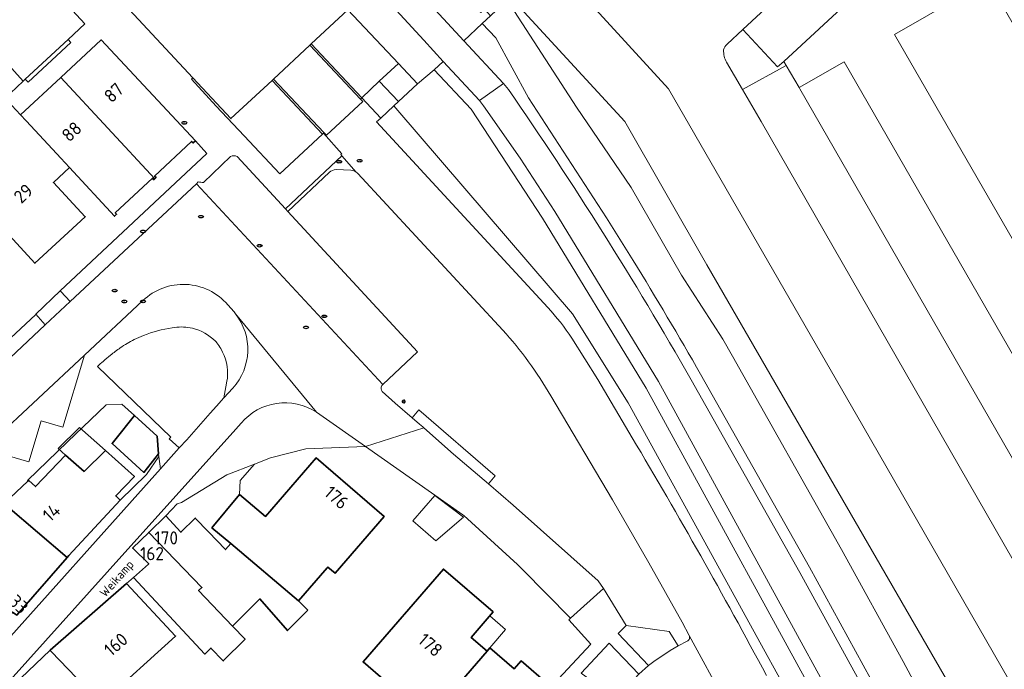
# Model space of a CAD drawing. Header units: metres. Extents: x 149984 to 156489, y 469398 to 478068.
# Tile 808 of 854: x 154772 to 154874, y 474008 to 474075. Entities that reach past the tile are written whole.
import ezdxf
from ezdxf.enums import TextEntityAlignment as Align

# ---------------------------------------------------------------- set-up
doc = ezdxf.new("R2010")
doc.units = ezdxf.units.M
doc.header["$LTSCALE"] = 0.75
for name, color, linetype, lineweight in [('B-WE-GR-BEPLANTING_CULTUUR_HEESTERS-GV', 252, 'Continuous', 18), ('B-WE-IE-MEUBILAIR-S', 252, 'Continuous', 25), ('B-WE-IE-TERREINAFSCHEIDING_KUNSTMATIG_MUUR-GV', 252, 'Continuous', 18), ('B-WE-OG-BEBOUWING-GV', 6, 'Continuous', 35), ('B-WE-OG-BEBOUWING-T18', 1, 'Continuous', 18), ('B-WE-OG-BEBOUWING_LUIFEL-GV', 6, 'Continuous', 18), ('B-WE-OG-BEBOUWING_OVERBOUWING-GV', 6, 'Continuous', 18), ('B-WE-OG-TERREIN_BEGROEID-GV', 252, 'Continuous', 18), ('B-WE-OG-TERREIN_ERF-GV', 252, 'Continuous', 18), ('B-WE-OG-TOPOGRAFIE-T18', 7, 'Continuous', 18), ('B-WE-VH-GESLOTENVERHARDING_ASFALT-GV', 252, 'Continuous', 18), ('B-WE-VH-GESLOTENVERHARDING_BETON-GV', 252, 'Continuous', 18), ('B-WE-VH-GESLOTENVERHARDING_KUNSTSTOF-GV', 252, 'Continuous', 18), ('B-WE-VH-OPENVERHARDING_BETONELEMENT-GV', 252, 'Continuous', 18), ('B-WE-VH-OPENVERHARDING_BETONSTRAATSTEEN-GV', 252, 'Continuous', 18), ('B-WE-VH-OPENVERHARDING_STRAATBAKSTEEN-GV', 252, 'Continuous', 18), ('B-WE-VH-OPENVERHARDING_TEGEL-GV', 252, 'Continuous', 18)]:
    doc.layers.add(name, color=color, linetype=linetype, lineweight=lineweight)
doc.styles.add('NLCS-ISO', font='NLCS-ISO.ttf')
doc.styles.add('NLCS-ISO-M500-T18', font='NLCS-ISO.ttf', dxfattribs={"height": 0.9})
doc.styles.add('NLCS-ISO-M750-T18', font='NLCS-ISO.ttf', dxfattribs={"height": 1.35})

# ---------------------------------------------------------------- blocks, each defined once
blk = doc.blocks.new('SIE-MEUBILAIR_PAAL_LICHTMAST-SO')
for points in [[(-0.62, 0), (-1, 0)], [(-0.71, 0.71), (-0.44, 0.44)], [(0, 1), (0, 0.62)], [(0.44, 0.44), (0.71, 0.71)], [(1, 0), (0.62, 0)], [(-0.71, -0.71), (-0.44, -0.44)], [(0, -0.62), (0, -1)], [(0.44, -0.44), (0.71, -0.71)]]:
    blk.add_lwpolyline(points)
blk.add_circle((0, 0), 0.5)
blk = doc.blocks.new('SIE-MEUBILAIR_PUT_KOLK-SO')
blk.add_ellipse((0, 0), major_axis=(1.25, 0), ratio=0.54)
at = {"style": 'NLCS-ISO'}
blk.add_text('klk', height=0.75, dxfattribs=at).set_placement((0.03, 0), align=Align.MIDDLE_CENTER)
blk = doc.blocks.new('SIE-MEUBILAIR_PUT_RIOOLPUT-SO')
blk.add_ellipse((0, 0), major_axis=(1.25, 0), ratio=0.54)
at = {"style": 'NLCS-ISO'}
blk.add_text('ri', height=0.75, dxfattribs=at).set_placement((-0.04, 0.07), align=Align.MIDDLE_CENTER)
blk = doc.blocks.new('SIE-MEUBILAIR_PUT_BRANDKRAAN-SO')
blk.add_ellipse((0, 0), major_axis=(1.25, 0), ratio=0.54)
at = {"style": 'NLCS-ISO'}
blk.add_text('bk', height=0.75, dxfattribs=at).set_placement((0.03, 0), align=Align.MIDDLE_CENTER)

msp = doc.modelspace()

# ---------------------------------------------------------------- linework, layer by layer
at = {"layer": 'B-WE-GR-BEPLANTING_CULTUUR_HEESTERS-GV', "flags": 128}
for points in [[(154802.362, 474072.392), (154807.545, 474066.862), (154809.335, 474068.542), (154811.327, 474070.361), (154806.129, 474075.901)], [(154769.744, 474071.866), (154768.811, 474072.849), (154767.31, 474071.462), (154767.418, 474071.33), (154766.938, 474070.822), (154770.822, 474066.711), (154772.771, 474068.558)], [(154798.333, 474068.64), (154794.109, 474064.706), (154790.196, 474068.907), (154790.04, 474068.766), (154792.6, 474066.003), (154795.462, 474062.935), (154799.123, 474059.037), (154803.512, 474063.114)], [(154834.709, 474012.634), (154833.903, 474011.792), (154837.002, 474008.502), (154837.565, 474008.919), (154839.216, 474010.061), (154840.062, 474010.516), (154839.125, 474011.989)], [(154830.078, 474007.728), (154833.787, 474005.012), (154834.719, 474006.215), (154836.024, 474007.621), (154832.978, 474010.814)]]:
    msp.add_lwpolyline(points, close=True, dxfattribs=at)
at = {"layer": 'B-WE-IE-TERREINAFSCHEIDING_KUNSTMATIG_MUUR-GV', "flags": 128}
for points in [[(154802.362, 474072.392), (154802.217, 474072.258), (154807.402, 474066.725), (154807.545, 474066.862)], [(154798.48, 474068.777), (154798.333, 474068.64), (154803.512, 474063.114), (154803.62, 474063.224), (154803.665, 474063.275)]]:
    msp.add_lwpolyline(points, close=True, dxfattribs=at)
at = {"layer": 'B-WE-OG-BEBOUWING-GV', "flags": 128}
for points in [[(154773.721, 474111.534), (154761.299, 474099.932), (154790.196, 474068.907), (154794.109, 474064.706), (154798.333, 474068.64), (154798.48, 474068.777), (154802.217, 474072.258), (154802.362, 474072.392), (154806.129, 474075.901), (154794.917, 474087.938), (154795.4, 474088.388)], [(154786.305, 474058.535), (154786.422, 474058.644), (154786.271, 474058.805), (154790.067, 474062.365), (154790.217, 474062.204), (154790.451, 474062.422), (154780.769, 474072.797), (154776.634, 474068.945)], [(154773.995, 474063.48), (154776.616, 474060.648), (154777.513, 474059.679), (154782.155, 474054.68), (154782.369, 474054.879), (154782.219, 474055.04), (154786.038, 474058.586), (154786.188, 474058.425), (154786.305, 474058.535), (154776.634, 474068.945), (154772.501, 474065.094), (154773.06, 474064.49)], [(154776.616, 474060.648), (154773.995, 474063.48), (154773.06, 474064.49), (154772.501, 474065.094), (154771.616, 474066.05), (154771.534, 474065.974), (154767.895, 474062.606), (154771.378, 474058.812), (154768.298, 474055.971), (154773.971, 474049.845), (154779.137, 474054.629), (154775.87, 474058.158), (154777.513, 474059.679)], [(154786.523, 474032.069), (154784.188, 474034.185), (154783.244, 474032.996), (154783.137, 474032.861), (154781.904, 474031.307), (154785.169, 474028.342), (154786.301, 474029.776), (154786.675, 474030.25)], [(154770.853, 474025.186), (154771.196, 474024.822), (154777.284, 474019.596), (154777.46, 474019.797), (154782.724, 474025.512), (154782.281, 474025.927), (154784.188, 474027.936), (154781.207, 474030.618), (154779.017, 474028.453), (154777.103, 474030.137), (154774.032, 474026.889), (154773.344, 474027.53), (154773.257, 474027.448)], [(154792.146, 474022.642), (154794.085, 474021.05), (154801.06, 474015.152), (154803.983, 474018.533), (154804.059, 474018.621), (154804.8, 474017.981), (154809.838, 474023.809), (154802.867, 474029.836), (154797.673, 474023.828), (154794.982, 474026.097)], [(154766.628, 474014.597), (154766.528, 474014.487), (154769.578, 474011.638), (154771.67, 474013.999), (154772.111, 474013.688), (154777.284, 474019.596), (154771.196, 474024.822), (154769.287, 474022.531), (154768.662, 474023.191), (154767.014, 474021.391), (154770.465, 474018.703), (154766.666, 474014.562)], [(154802.017, 474014.191), (154801.06, 474015.152), (154794.085, 474021.05), (154793.546, 474020.419), (154791.81, 474022.233), (154790.447, 474023.657), (154788.978, 474022.199), (154787.424, 474023.895), (154785.659, 474022.176), (154785.667, 474022.167), (154791.125, 474016.54), (154790.793, 474016.211), (154794.285, 474012.547), (154797.067, 474015.35), (154799.913, 474012.099)], [(154785.649, 474018.93), (154784.084, 474017.561), (154784.087, 474017.558), (154791.438, 474009.679), (154792.058, 474010.303), (154793.317, 474008.984), (154795.556, 474011.216), (154794.285, 474012.547), (154790.793, 474016.211), (154791.125, 474016.54), (154785.667, 474022.167), (154785.659, 474022.176), (154784.008, 474020.567), (154784.024, 474020.551), (154785.665, 474018.944)], [(154821.05, 474014.011), (154815.935, 474018.424), (154807.688, 474008.871), (154809.982, 474006.892), (154810.061, 474006.983), (154814.513, 474003.142), (154820.422, 474009.991), (154818.794, 474011.396)], [(154783.367, 474016.925), (154783.363, 474016.929), (154775.536, 474010.079), (154775.553, 474010.062), (154775.656, 474009.952), (154779.089, 474006.338), (154780.788, 474004.59), (154788.428, 474011.534)], [(154814.513, 474003.142), (154814.664, 474003.011), (154815.187, 474003.617), (154817.875, 474001.298), (154818.476, 474001.995), (154820.989, 473999.826), (154826.764, 474006.519), (154823.909, 474008.982), (154823.21, 474008.172), (154820.712, 474010.327), (154820.422, 474009.991)]]:
    msp.add_lwpolyline(points, close=True, dxfattribs=at)
at = {"layer": 'B-WE-OG-BEBOUWING_LUIFEL-GV', "flags": 128}
for points in [[(154781.207, 474030.618), (154778.55, 474032.956), (154776.36, 474030.791), (154777.103, 474030.137), (154779.017, 474028.453)], [(154820.422, 474009.991), (154820.712, 474010.327), (154822.326, 474012.198), (154820.698, 474013.603), (154818.794, 474011.396)]]:
    msp.add_lwpolyline(points, close=True, dxfattribs=at)
at = {"layer": 'B-WE-OG-BEBOUWING_OVERBOUWING-GV', "flags": 128}
msp.add_lwpolyline([(154812.8, 474023.374), (154815.162, 474021.321), (154818.006, 474023.765), (154816.88, 474024.615), (154815.069, 474025.983)], close=True, dxfattribs=at)
at = {"layer": 'B-WE-OG-TERREIN_BEGROEID-GV', "flags": 128}
for points in [[(154878.663, 473979.28), (154873.196, 473990.142), (154867.927, 474000), (154863.169, 474008.901), (154856.831, 474020.44), (154845.64, 474040.294), (154844.645, 474042.028), (154840.39, 474048.604), (154835.24, 474057.64), (154829.595, 474065.891), (154823.245, 474075.725), (154822.694, 474076.405), (154821.842, 474077.457), (154821.771, 474077.392), (154821.439, 474077.085), (154822.011, 474076.439), (154820.78, 474075.282), (154819.917, 474074.471), (154821.308, 474072.996), (154824.668, 474066.857), (154832.702, 474054.501), (154835.422, 474050.144)], [(154887.426, 473982.789), (154883.116, 473980.273), (154876.716, 473991.286), (154871.684, 474000), (154842.985, 474049.696), (154834.571, 474064.408), (154822.262, 474077.845), (154821.842, 474077.457), (154822.694, 474076.405), (154823.245, 474075.725), (154829.595, 474065.891), (154835.24, 474057.64), (154840.39, 474048.604), (154844.645, 474042.028), (154845.64, 474040.294), (154856.831, 474020.44), (154863.169, 474008.901), (154867.927, 474000)], [(154835.422, 474050.144), (154832.702, 474054.501), (154824.668, 474066.857), (154821.308, 474072.996), (154819.917, 474074.471), (154818.038, 474072.705), (154822.102, 474068.315), (154822.61, 474067.714)], [(154878.178, 473958.811), (154878.549, 473959.51), (154879.45, 473961.407), (154869.985, 473979.33), (154858.666, 474000), (154838.02, 474037.702), (154827.379, 474055.167), (154823.82, 474060.65), (154820.07, 474066.039), (154819.649, 474066.555), (154815.912, 474070.592), (154814.986, 474069.723), (154818.798, 474065.675), (154826.114, 474054.474), (154836.755, 474037.009), (154857.021, 474000), (154868.72, 473978.637), (154877.226, 473962.415), (154875.609, 473960.924), (154866.8, 473977.48), (154854.426, 474000), (154834.923, 474035.496), (154829.19, 474044.66)], [(154829.19, 474044.66), (154811.258, 474065.56), (154810.859, 474066.026), (154809.503, 474064.77), (154809.071, 474064.38), (154826.654, 474045.295)], [(154804.219, 474059.201), (154799.955, 474055.181), (154813.277, 474040.738), (154809.716, 474037.373)], [(154806.441, 474059.397), (154804.905, 474059.473)], [(154822.025, 474042.97), (154807.148, 474059.065)], [(154829.123, 474042.153), (154831.791, 474037.915), (154835.344, 474031.909)], [(154841.383, 474037.88), (154852.555, 474018.061), (154858.865, 474006.572), (154862.367, 474000), (154870.507, 473984.723), (154881.045, 473964.855), (154888.478, 473980.914), (154888.507, 473980.989)], [(154842.361, 474038.435), (154853.538, 474018.608), (154859.854, 474007.107), (154863.656, 474000)], [(154867.927, 474000), (154873.196, 473990.142), (154878.663, 473979.28), (154881.493, 473978.327), (154885.96, 473980.73), (154882.773, 473976.73), (154878.807, 473971.471), (154869.251, 473989.54), (154863.656, 474000), (154859.854, 474007.107), (154853.538, 474018.608), (154842.361, 474038.435)], [(154809.716, 474037.373), (154809.606, 474037.269)], [(154809.653, 474036.65), (154810.975, 474035.463), (154812.716, 474033.969), (154813.427, 474034.798), (154821.269, 474028.003), (154820.559, 474027.174), (154823.097, 474024.998), (154831.839, 474017.214), (154832.372, 474016.436), (154834.709, 474012.634), (154839.125, 474011.989), (154840.062, 474010.516), (154840.974, 474011.006)], [(154841.178, 474011.599), (154841.174, 474011.607), (154840.453, 474012.95), (154837.034, 474019.058), (154833.292, 474025.536), (154826.957, 474036.21)]]:
    msp.add_lwpolyline(points, dxfattribs=at)
msp.add_lwpolyline([(154857.021, 474000), (154836.755, 474037.009), (154826.114, 474054.474), (154818.798, 474065.675), (154814.986, 474069.723), (154813.285, 474068.282), (154811.323, 474066.454), (154810.859, 474066.026), (154811.258, 474065.56), (154829.19, 474044.66), (154834.923, 474035.496), (154854.426, 474000), (154866.8, 473977.48), (154875.609, 473960.924), (154877.226, 473962.415), (154868.72, 473978.637)], close=True, dxfattribs=at)
at = {"layer": 'B-WE-OG-TERREIN_BEGROEID-GV'}
for points in [[(154822.61, 474067.714, -0.0216217), (154841.383, 474037.88)], [(154804.905, 474059.473, 0.1253149), (154804.219, 474059.201)], [(154806.984, 474059.212, 0.1459201), (154806.441, 474059.397)], [(154807.148, 474059.065, 0.0546748), (154806.984, 474059.212)], [(154835.422, 474050.144, -0.0082661), (154842.361, 474038.435)], [(154842.361, 474038.435, 0.0082661), (154835.422, 474050.144)], [(154826.654, 474045.295, -0.0404515), (154829.123, 474042.153)], [(154826.957, 474036.21, 0.0567934), (154822.025, 474042.97)], [(154809.606, 474037.269, 0.2957738), (154809.653, 474036.65)], [(154835.344, 474031.909, -0.0108291), (154849.126, 474007.491)], [(154840.974, 474011.006, 0.4352028), (154841.178, 474011.599)]]:
    msp.add_lwpolyline(points, format="xyb", dxfattribs=at)
at = {"layer": 'B-WE-OG-TERREIN_ERF-GV', "flags": 128}
for points in [[(154767.318, 474038.293), (154774.05, 474044.579), (154774.07, 474044.598), (154776.569, 474047.014), (154791.637, 474061.121), (154790.451, 474062.422), (154790.217, 474062.204), (154790.067, 474062.365), (154786.271, 474058.805), (154786.422, 474058.644), (154786.305, 474058.535), (154786.188, 474058.425), (154786.038, 474058.586), (154782.219, 474055.04), (154782.369, 474054.879), (154782.155, 474054.68), (154777.513, 474059.679), (154775.87, 474058.158), (154779.137, 474054.629), (154773.971, 474049.845), (154768.298, 474055.971)], [(154826.322, 474005.605), (154831.097, 474010.684), (154828.824, 474013.209), (154829.01, 474013.378), (154824.077, 474018.356), (154823.56, 474018.897), (154818.02, 474023.93), (154817.93, 474023.992), (154807.924, 474031.015), (154801.798, 474030.758), (154798.18, 474029.842), (154796.53, 474029.203), (154795.041, 474027.512), (154794.982, 474026.097), (154797.673, 474023.828), (154802.867, 474029.836), (154809.838, 474023.809), (154804.8, 474017.981), (154804.059, 474018.621), (154803.983, 474018.533), (154801.06, 474015.152), (154802.017, 474014.191), (154799.913, 474012.099), (154797.067, 474015.35), (154794.285, 474012.547), (154795.556, 474011.216), (154793.317, 474008.984), (154792.058, 474010.303), (154791.438, 474009.679), (154784.087, 474017.558), (154784.084, 474017.561), (154783.363, 474016.929), (154783.367, 474016.925), (154788.428, 474011.534), (154780.788, 474004.59)], [(154779.089, 474006.338), (154775.656, 474009.952), (154775.553, 474010.062), (154775.536, 474010.079), (154771.76, 474006.485)]]:
    msp.add_lwpolyline(points, dxfattribs=at)
for points in [[(154783.137, 474032.861), (154783.244, 474032.996), (154784.188, 474034.185), (154782.914, 474035.348), (154781.29, 474035.309), (154777.333, 474031.498), (154773.195, 474027.513), (154773.257, 474027.448), (154773.344, 474027.53), (154774.032, 474026.889), (154777.103, 474030.137), (154779.017, 474028.453), (154781.207, 474030.618), (154784.188, 474027.936), (154782.281, 474025.927), (154782.724, 474025.512), (154785.42, 474028.12), (154786.704, 474029.989), (154786.675, 474030.25), (154786.301, 474029.776), (154785.169, 474028.342), (154781.904, 474031.307)], [(154794.085, 474021.05), (154792.146, 474022.642), (154794.982, 474026.097), (154795.041, 474027.512), (154796.53, 474029.203), (154793.693, 474028.105), (154789.014, 474025.258), (154788.58, 474025.114), (154787.424, 474023.895), (154788.978, 474022.199), (154790.447, 474023.657), (154791.81, 474022.233), (154793.546, 474020.419)], [(154814.513, 474003.142), (154810.061, 474006.983), (154809.982, 474006.892), (154807.688, 474008.871), (154815.935, 474018.424), (154821.05, 474014.011), (154818.794, 474011.396), (154820.422, 474009.991), (154820.712, 474010.327), (154823.21, 474008.172), (154823.909, 474008.982), (154826.764, 474006.519), (154820.989, 473999.826), (154818.476, 474001.995), (154817.875, 474001.298), (154815.187, 474003.617), (154814.664, 474003.011)]]:
    msp.add_lwpolyline(points, close=True, dxfattribs=at)
at = {"layer": 'B-WE-VH-GESLOTENVERHARDING_ASFALT-GV', "flags": 128}
for points in [[(154875.79, 474115.448), (154872.266, 474112.137), (154876.767, 474094.538), (154850.919, 474070.584), (154851.165, 474070.164), (154852.488, 474067.897), (154857.117, 474070.561), (154899.557, 473996.801)], [(154822.61, 474067.714), (154822.102, 474068.315), (154819.649, 474066.555), (154820.07, 474066.039), (154823.82, 474060.65), (154827.379, 474055.167), (154838.02, 474037.702), (154858.666, 474000), (154869.985, 473979.33), (154879.45, 473961.407), (154883.481, 473953.601), (154884.697, 473952.003), (154885.85, 473950.477)], [(154826.654, 474045.295), (154809.071, 474064.38), (154809.503, 474064.77), (154807.545, 474066.862), (154807.402, 474066.725), (154807.644, 474066.467), (154803.927, 474062.997), (154803.665, 474063.275), (154803.62, 474063.224), (154805.51, 474061.105), (154805.396, 474061.01), (154805.511, 474060.891)], [(154805.511, 474060.891), (154806.984, 474059.212)], [(154807.148, 474059.065), (154822.025, 474042.97)], [(154835.344, 474031.909), (154831.791, 474037.915), (154829.123, 474042.153)], [(154881.045, 473964.855), (154870.507, 473984.723), (154862.367, 474000), (154858.865, 474006.572), (154852.555, 474018.061), (154841.383, 474037.88)], [(154826.957, 474036.21), (154833.292, 474025.536), (154837.034, 474019.058), (154840.453, 474012.95), (154841.174, 474011.607), (154841.178, 474011.599), (154844.927, 474004.752), (154846.946, 474000.946), (154846.98, 474000.881), (154847.447, 474000), (154858.938, 473978.342), (154872.8, 473952.336)]]:
    msp.add_lwpolyline(points, dxfattribs=at)
for points in [[(154897.129, 474024.035), (154909.556, 474002.468), (154904.733, 473999.689), (154862.28, 474073.365), (154871.907, 474078.912), (154901.932, 474026.802)], [(154897.129, 474024.035), (154901.932, 474026.802), (154871.907, 474078.912), (154862.28, 474073.365), (154904.733, 473999.689), (154909.556, 474002.468)], [(154852.488, 474067.897), (154852.555, 474067.782), (154891.523, 474000), (154893.68, 473996.259), (154894.982, 473994.001), (154899.557, 473996.801), (154857.117, 474070.561)]]:
    msp.add_lwpolyline(points, close=True, dxfattribs=at)
at = {"layer": 'B-WE-VH-GESLOTENVERHARDING_ASFALT-GV'}
for points in [[(154841.383, 474037.88, 0.0216217), (154822.61, 474067.714)], [(154806.984, 474059.212, -0.0546748), (154807.148, 474059.065)], [(154829.123, 474042.153, 0.0404515), (154826.654, 474045.295)], [(154822.025, 474042.97, -0.0567934), (154826.957, 474036.21)], [(154849.126, 474007.491, 0.0108291), (154835.344, 474031.909)]]:
    msp.add_lwpolyline(points, format="xyb", dxfattribs=at)
at = {"layer": 'B-WE-VH-GESLOTENVERHARDING_BETON-GV', "flags": 128}
for points in [[(154802.217, 474072.258), (154798.48, 474068.777), (154803.665, 474063.275), (154803.927, 474062.997), (154807.644, 474066.467), (154807.402, 474066.725)], [(154809.335, 474068.542), (154811.323, 474066.454), (154813.285, 474068.282), (154811.327, 474070.361)]]:
    msp.add_lwpolyline(points, close=True, dxfattribs=at)
at = {"layer": 'B-WE-VH-GESLOTENVERHARDING_KUNSTSTOF-GV'}
for points in [[(154788.067, 474043.211, 0.062408), (154785.132, 474042.436)], [(154790.143, 474043.172, 0.0953528), (154788.329, 474043.243)], [(154792.506, 474041.841, 0.1434712), (154790.143, 474043.172)], [(154784.171, 474042, 0.0345238), (154782.741, 474041.149)], [(154785.132, 474042.436, 0.0207827), (154784.171, 474042)], [(154792.672, 474041.662, 0.0203702), (154792.506, 474041.841)], [(154782.741, 474041.149, 0.0165324), (154781.733, 474040.396)], [(154793.068, 474041.075, 0.0376038), (154792.672, 474041.662)], [(154793.747, 474038.036, 0.1543419), (154793.068, 474041.075)], [(154780.975, 474039.763, 0.0110715), (154780.404, 474039.244)], [(154781.733, 474040.396, 0.0121876), (154780.975, 474039.763)]]:
    msp.add_lwpolyline(points, format="xyb", dxfattribs=at)
at = {"layer": 'B-WE-VH-GESLOTENVERHARDING_KUNSTSTOF-GV', "flags": 128}
for points in [[(154788.329, 474043.243), (154788.067, 474043.211)], [(154780.404, 474039.244), (154787.921, 474031.959), (154787.778, 474031.794), (154788.794, 474030.869), (154789.564, 474031.703), (154791.967, 474034.439), (154792.618, 474035.171), (154793.366, 474036.011), (154793.579, 474037.146), (154793.69, 474037.734), (154793.747, 474038.036)]]:
    msp.add_lwpolyline(points, dxfattribs=at)
at = {"layer": 'B-WE-VH-OPENVERHARDING_BETONELEMENT-GV', "flags": 128}
msp.add_lwpolyline([(154777.668, 474072.538), (154777.388, 474072.85), (154772.967, 474068.765), (154773.287, 474068.466)], close=True, dxfattribs=at)
at = {"layer": 'B-WE-VH-OPENVERHARDING_BETONSTRAATSTEEN-GV', "flags": 128}
for points in [[(154845.076, 474072.366), (154846.687, 474073.858), (154871.031, 474096.44), (154867.293, 474110.875), (154864.02, 474123.592), (154862.457, 474125.28), (154862.058, 474125.732), (154843.206, 474146.175), (154816.897, 474174.602), (154814.401, 474172.295), (154813.7, 474171.648), (154761.967, 474227.556), (154661.035, 474336.587), (154660.719, 474336.929)], [(154737.758, 474248.237), (154799.848, 474181.149), (154855.895, 474120.522), (154855.594, 474120.245), (154828.36, 474095.08), (154815.954, 474083.682), (154816.916, 474082.667), (154818.276, 474083.867), (154823.174, 474078.687), (154826.35, 474081.687), (154839.046, 474067.774), (154859.042, 474033.124), (154878.062, 474000), (154887.948, 473982.783)], [(154887.948, 473982.783), (154878.062, 474000), (154859.042, 474033.124), (154839.046, 474067.774), (154826.35, 474081.687), (154823.174, 474078.687), (154822.262, 474077.845), (154834.571, 474064.408), (154842.985, 474049.696), (154871.684, 474000), (154876.716, 473991.286), (154883.116, 473980.273), (154887.426, 473982.789)], [(154845.02, 474070.508), (154846.656, 474067.69), (154851.165, 474070.164), (154850.919, 474070.584), (154850.274, 474070.023), (154846.687, 474073.858), (154845.076, 474072.366)], [(154885.56, 474000), (154848.57, 474064.402), (154846.656, 474067.69), (154845.02, 474070.508)], [(154794.069, 474060.805), (154791.289, 474058.157)], [(154799.955, 474055.181), (154799.705, 474055.453), (154794.753, 474060.823)], [(154790.758, 474058.206), (154790.556, 474058.018), (154809.716, 474037.373), (154813.277, 474040.738), (154799.955, 474055.181)]]:
    msp.add_lwpolyline(points, dxfattribs=at)
for points in [[(154867.293, 474110.875), (154871.031, 474096.44), (154846.687, 474073.858), (154850.274, 474070.023), (154850.919, 474070.584), (154876.767, 474094.538), (154872.266, 474112.137)], [(154852.555, 474067.782), (154852.488, 474067.897), (154851.165, 474070.164), (154846.656, 474067.69), (154848.57, 474064.402), (154885.56, 474000), (154890.325, 473991.703), (154893.543, 473993.549), (154894.359, 473994.029), (154894.511, 473993.772), (154894.89, 473993.956), (154894.982, 473994.001), (154893.68, 473996.259), (154891.523, 474000)], [(154764.751, 474027.033), (154765.112, 474026.635), (154764.33, 474023.985), (154766.648, 474023.307), (154767.745, 474026.933), (154769.952, 474026.276), (154771.126, 474030.099), (154773.334, 474029.433), (154774.62, 474033.665), (154776.846, 474033.013), (154779.068, 474040.394)]]:
    msp.add_lwpolyline(points, close=True, dxfattribs=at)
at = {"layer": 'B-WE-VH-OPENVERHARDING_BETONSTRAATSTEEN-GV'}
for points in [[(154845.076, 474072.366, 0.1324238), (154844.727, 474071.781)], [(154844.727, 474071.781, -0.1324238), (154845.076, 474072.366)], [(154844.727, 474071.781, 0.0705677), (154844.784, 474071.115)], [(154844.784, 474071.115, -0.0705677), (154844.727, 474071.781)], [(154844.784, 474071.115, 0.0724281), (154845.02, 474070.508)], [(154845.02, 474070.508, -0.0724281), (154844.784, 474071.115)], [(154794.753, 474060.823, 0.242676), (154794.069, 474060.805)], [(154791.289, 474058.157, -0.0696085), (154790.758, 474058.206)]]:
    msp.add_lwpolyline(points, format="xyb", dxfattribs=at)
at = {"layer": 'B-WE-VH-OPENVERHARDING_STRAATBAKSTEEN-GV', "flags": 128}
for points in [[(154689.412, 474219.805), (154686.245, 474216.893), (154685.421, 474216.119), (154818.038, 474072.705), (154819.917, 474074.471), (154820.78, 474075.282), (154820.145, 474075.944), (154819.779, 474075.607), (154814.948, 474080.822), (154815.011, 474080.93), (154776.351, 474122.78), (154771.9, 474127.599), (154737.23, 474165.118), (154732.735, 474169.972), (154697.605, 474207.898), (154693.114, 474212.747), (154693.797, 474213.413), (154694.604, 474214.2), (154694.217, 474214.618), (154689.48, 474219.731)], [(154815.912, 474070.592), (154819.649, 474066.555), (154822.102, 474068.315), (154818.038, 474072.705), (154685.421, 474216.119), (154683.015, 474213.857), (154678.032, 474209.173), (154680.522, 474206.553), (154686.054, 474211.665), (154729.805, 474164.401), (154759.584, 474132.212), (154802.703, 474085.554), (154805.432, 474082.004), (154813.921, 474072.787)], [(154809.335, 474068.542), (154807.545, 474066.862), (154809.503, 474064.77), (154810.859, 474066.026), (154811.323, 474066.454)], [(154776.569, 474047.014), (154774.07, 474044.598), (154775.036, 474043.527), (154777.605, 474045.928), (154776.64, 474046.939)], [(154767.278, 474038.255), (154768.267, 474037.223), (154770.224, 474039.023), (154775.036, 474043.527), (154774.07, 474044.598), (154774.05, 474044.579), (154767.318, 474038.293)], [(154829.01, 474013.378), (154832.372, 474016.436), (154831.839, 474017.214), (154823.097, 474024.998), (154820.559, 474027.174), (154816.985, 474030.237), (154813.916, 474032.946), (154807.924, 474031.015), (154817.93, 474023.992), (154818.02, 474023.93), (154823.56, 474018.897), (154824.077, 474018.356)]]:
    msp.add_lwpolyline(points, close=True, dxfattribs=at)
for points in [[(154696.514, 474194.811), (154714.688, 474175.157), (154734.375, 474153.785), (154750.509, 474136.426), (154773.721, 474111.534), (154795.4, 474088.388), (154794.917, 474087.938), (154806.129, 474075.901), (154811.327, 474070.361), (154813.285, 474068.282), (154814.986, 474069.723), (154815.912, 474070.592), (154813.921, 474072.787), (154805.432, 474082.004), (154802.703, 474085.554), (154759.584, 474132.212), (154729.805, 474164.401), (154686.054, 474211.665)], [(154769.744, 474071.866), (154772.771, 474068.558), (154772.967, 474068.765), (154777.388, 474072.85), (154779.095, 474074.439), (154716.483, 474142.141), (154706.023, 474153.499), (154694.347, 474166.135), (154671.718, 474190.452)], [(154671.718, 474190.452), (154694.347, 474166.135), (154706.023, 474153.499), (154716.483, 474142.141), (154779.095, 474074.439), (154777.388, 474072.85), (154777.668, 474072.538), (154773.287, 474068.466), (154772.967, 474068.765), (154772.771, 474068.558), (154770.822, 474066.711), (154771.534, 474065.974), (154771.616, 474066.05), (154772.501, 474065.094), (154776.634, 474068.945), (154780.769, 474072.797), (154790.451, 474062.422), (154791.637, 474061.121), (154776.569, 474047.014), (154776.64, 474046.939), (154777.605, 474045.928), (154790.556, 474058.018), (154790.758, 474058.206)], [(154794.753, 474060.823), (154799.705, 474055.453), (154805.511, 474060.891), (154805.396, 474061.01), (154805.51, 474061.105), (154803.62, 474063.224), (154803.512, 474063.114), (154799.123, 474059.037), (154795.462, 474062.935), (154792.6, 474066.003), (154790.04, 474068.766), (154790.196, 474068.907), (154761.299, 474099.932)], [(154791.289, 474058.157), (154794.069, 474060.805)], [(154805.511, 474060.891), (154799.705, 474055.453), (154799.955, 474055.181), (154804.219, 474059.201)], [(154806.984, 474059.212), (154805.511, 474060.891)], [(154804.905, 474059.473), (154806.441, 474059.397)], [(154809.606, 474037.269), (154809.716, 474037.373), (154790.556, 474058.018), (154777.605, 474045.928), (154775.036, 474043.527), (154770.224, 474039.023), (154768.267, 474037.223), (154763.118, 474032.448), (154760.748, 474030.197), (154760.622, 474027.391), (154758.065, 474025.003), (154756.342, 474025.113), (154752.011, 474021.071), (154748.953, 474018.217), (154744.145, 474013.795), (154743.45, 474013.155)], [(154747.325, 474008.688), (154758.836, 474019.487), (154758.929, 474021.609), (154763.813, 474026.181), (154764.751, 474027.033), (154779.068, 474040.394), (154785.057, 474046.004)], [(154785.057, 474046.004), (154779.068, 474040.394), (154776.846, 474033.013), (154774.62, 474033.665), (154773.334, 474029.433), (154771.126, 474030.099)], [(154794.579, 474044.655), (154794.427, 474044.841), (154793.778, 474045.586)], [(154793.778, 474045.586), (154794.427, 474044.841), (154794.579, 474044.655), (154802.89, 474034.551), (154807.924, 474031.015), (154813.916, 474032.946), (154813.82, 474033.027), (154813.48, 474033.314), (154812.716, 474033.969), (154810.975, 474035.463), (154809.653, 474036.65)], [(154802.89, 474034.551), (154794.579, 474044.655)], [(154788.067, 474043.211), (154788.329, 474043.243)], [(154786.876, 474028.733), (154788.794, 474030.869), (154787.778, 474031.794), (154787.921, 474031.959), (154780.404, 474039.244)], [(154793.747, 474038.036), (154793.69, 474037.734), (154793.579, 474037.146), (154793.366, 474036.011), (154794.309, 474037.016)], [(154794.309, 474037.016), (154793.366, 474036.011), (154792.618, 474035.171), (154791.967, 474034.439), (154789.564, 474031.703), (154788.794, 474030.869), (154786.876, 474028.733), (154769.133, 474008.928), (154761.1, 474000), (154758.737, 473997.379)], [(154770.853, 474025.186), (154773.257, 474027.448), (154773.195, 474027.513), (154777.333, 474031.498), (154781.29, 474035.309), (154782.914, 474035.348), (154784.188, 474034.185), (154786.523, 474032.069), (154786.675, 474030.25), (154786.704, 474029.989), (154786.876, 474028.733)], [(154784.084, 474017.561), (154785.649, 474018.93), (154785.665, 474018.944), (154784.024, 474020.551), (154784.008, 474020.567), (154785.659, 474022.176), (154787.424, 474023.895), (154788.58, 474025.114), (154789.014, 474025.258), (154793.693, 474028.105), (154796.53, 474029.203), (154798.18, 474029.842), (154801.798, 474030.758), (154807.924, 474031.015), (154802.89, 474034.551)], [(154748.545, 473982.792), (154751.843, 473986.074), (154755.853, 473990.044), (154760.613, 473994.943), (154765.153, 474000), (154771.731, 474007.326), (154782.887, 474019.791), (154794.326, 474032.473), (154795.149, 474033.404)], [(154795.149, 474033.404), (154794.326, 474032.473), (154782.887, 474019.791), (154771.731, 474007.326), (154771.76, 474006.485), (154775.536, 474010.079), (154783.363, 474016.929), (154784.084, 474017.561)], [(154758.737, 473997.379), (154761.1, 474000), (154769.133, 474008.928), (154786.876, 474028.733), (154786.704, 474029.989), (154785.42, 474028.12), (154782.724, 474025.512), (154777.46, 474019.797), (154777.284, 474019.596), (154772.111, 474013.688), (154771.67, 474013.999), (154769.578, 474011.638), (154767.949, 474009.798), (154768.317, 474009.461), (154762.803, 474003.442)], [(154830.078, 474007.728), (154832.978, 474010.814), (154836.024, 474007.621), (154837.002, 474008.502), (154833.903, 474011.792), (154834.709, 474012.634), (154832.372, 474016.436), (154829.01, 474013.378), (154828.824, 474013.209), (154831.097, 474010.684), (154826.322, 474005.605)], [(154845.528, 474003.431), (154846.946, 474000.946), (154844.927, 474004.752), (154841.178, 474011.599)], [(154840.974, 474011.006), (154840.062, 474010.516), (154839.216, 474010.061), (154837.565, 474008.919), (154837.002, 474008.502), (154836.024, 474007.621), (154834.719, 474006.215), (154833.787, 474005.012), (154833.615, 474004.784), (154833.497, 474004.643), (154826.017, 473994.464), (154824.128, 473991.895), (154809.375, 473971.72), (154811.095, 473970.522)]]:
    msp.add_lwpolyline(points, dxfattribs=at)
at = {"layer": 'B-WE-VH-OPENVERHARDING_STRAATBAKSTEEN-GV'}
for points in [[(154794.069, 474060.805, -0.242676), (154794.753, 474060.823)], [(154804.219, 474059.201, -0.1253149), (154804.905, 474059.473)], [(154806.441, 474059.397, -0.1459201), (154806.984, 474059.212)], [(154790.758, 474058.206, 0.0696085), (154791.289, 474058.157)], [(154793.778, 474045.586, 0.4297637), (154785.057, 474046.004)], [(154785.057, 474046.004, -0.4297637), (154793.778, 474045.586)], [(154794.579, 474044.655, -0.3641869), (154794.309, 474037.016)], [(154794.309, 474037.016, 0.3641869), (154794.579, 474044.655)], [(154785.132, 474042.436, -0.062408), (154788.067, 474043.211)], [(154788.329, 474043.243, -0.0953528), (154790.143, 474043.172)], [(154790.143, 474043.172, -0.1434712), (154792.506, 474041.841)], [(154782.741, 474041.149, -0.0345238), (154784.171, 474042)], [(154784.171, 474042, -0.0207827), (154785.132, 474042.436)], [(154792.506, 474041.841, -0.0203702), (154792.672, 474041.662)], [(154781.733, 474040.396, -0.0165324), (154782.741, 474041.149)], [(154792.672, 474041.662, -0.0376038), (154793.068, 474041.075)], [(154793.068, 474041.075, -0.1543419), (154793.747, 474038.036)], [(154780.404, 474039.244, -0.0110715), (154780.975, 474039.763)], [(154780.975, 474039.763, -0.0121876), (154781.733, 474040.396)], [(154809.653, 474036.65, -0.2957738), (154809.606, 474037.269)], [(154795.149, 474033.404, -0.3775978), (154802.89, 474034.551)], [(154802.89, 474034.551, 0.3775978), (154795.149, 474033.404)], [(154841.178, 474011.599, -0.4352028), (154840.974, 474011.006)]]:
    msp.add_lwpolyline(points, format="xyb", dxfattribs=at)
at = {"layer": 'B-WE-VH-OPENVERHARDING_TEGEL-GV', "flags": 128}
msp.add_lwpolyline([(154813.48, 474033.314), (154813.82, 474033.027), (154813.916, 474032.946), (154816.985, 474030.237), (154820.559, 474027.174), (154821.269, 474028.003), (154813.427, 474034.798), (154812.716, 474033.969)], close=True, dxfattribs=at)

# ---------------------------------------------------------------- block references
at = {"layer": 'B-WE-IE-MEUBILAIR-S', "xscale": 0.2, "yscale": 0.2, "zscale": 0.2}
for name, p in [('SIE-MEUBILAIR_PUT_BRANDKRAAN-SO', (154789.317, 474064.278)), ('SIE-MEUBILAIR_PUT_KOLK-SO', (154805.222, 474060.275)), ('SIE-MEUBILAIR_PUT_RIOOLPUT-SO', (154807.338, 474060.38)), ('SIE-MEUBILAIR_PUT_RIOOLPUT-SO', (154791.025, 474054.635)), ('SIE-MEUBILAIR_PUT_KOLK-SO', (154785.073, 474053.108)), ('SIE-MEUBILAIR_PUT_KOLK-SO', (154797.053, 474051.648)), ('SIE-MEUBILAIR_PUT_RIOOLPUT-SO', (154782.169, 474047.032)), ('SIE-MEUBILAIR_PUT_RIOOLPUT-SO', (154783.16, 474045.916)), ('SIE-MEUBILAIR_PUT_KOLK-SO', (154785.076, 474045.922)), ('SIE-MEUBILAIR_PUT_KOLK-SO', (154803.696, 474044.389)), ('SIE-MEUBILAIR_PUT_RIOOLPUT-SO', (154801.818, 474043.255)), ('SIE-MEUBILAIR_PAAL_LICHTMAST-SO', (154811.857, 474035.645))]:
    msp.add_blockref(name, p, dxfattribs=at)

# ---------------------------------------------------------------- texts
at = {"layer": 'B-WE-OG-BEBOUWING-T18', "style": 'NLCS-ISO-M750-T18'}
for s, rotation, p in [('87', 42.8, (154782.069, 474067.378)), ('88', 42.8, (154777.744, 474063.375)), ('29', 42.7, (154772.782, 474057.016)), ('176', 319.2, (154804.952, 474025.771)), ('14', 43.2, (154775.67, 474024.226)), ('33', 317.5, (154772.311, 474014.798)), ('160', 41.1, (154782.287, 474010.672)), ('178', 319.3, (154814.598, 474010.621))]:
    msp.add_text(s, height=1.35, rotation=rotation, dxfattribs=at).set_placement(p, align=Align.MIDDLE)
for s, p in [('170', (154787.459, 474021.619)), ('162', (154786, 474020))]:
    msp.add_text(s, height=1.35, dxfattribs=at).set_placement(p, align=Align.MIDDLE)
at = {"layer": 'B-WE-OG-TOPOGRAFIE-T18', "style": 'NLCS-ISO-M500-T18'}
msp.add_text('Weikamp', height=0.9, rotation=48.4, dxfattribs=at).set_placement((154782.468, 474017.356), align=Align.MIDDLE)

doc.saveas('drawing.dxf')
